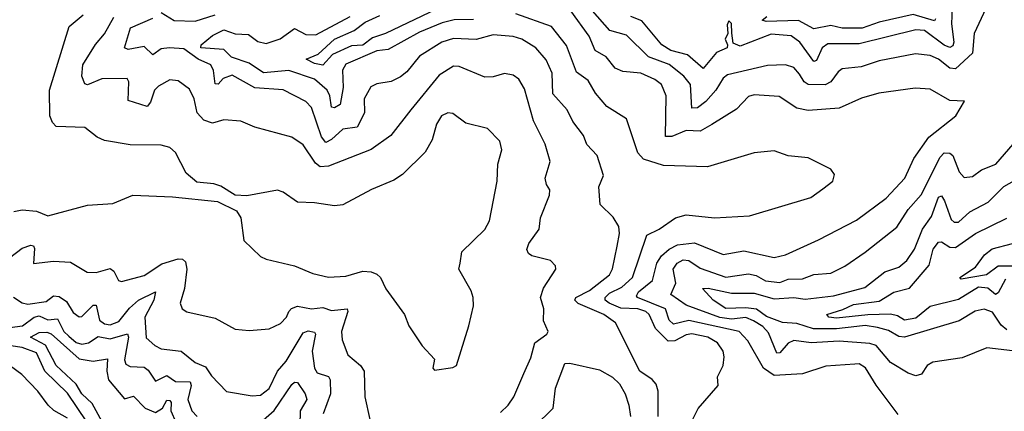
# Model space of a CAD drawing. Extents: x 1552294 to 1694791, y 811929 to 917222.
# Tile 518 of 643: x 1644536 to 1648007, y 898344 to 899724. Entities that reach past the tile are written whole.
import ezdxf

# ---------------------------------------------------------------- set-up
doc = ezdxf.new("R2010")
doc.units = 0

msp = doc.modelspace()

# ---------------------------------------------------------------- linework, layer by layer
at = {"layer": '0CON10XD'}
for points in [[(1647949.4, 899780.6), (1647900.6, 899675), (1647894.2, 899605.8), (1647835, 899550.8), (1647815, 899552.3), (1647775, 899584.4), (1647745, 899597.6), (1647693.5, 899603.5), (1647565, 899579.2), (1647502.3, 899557.7), (1647435, 899550), (1647420.4, 899539.6), (1647395.1, 899504.9), (1647375, 899494.4), (1647315, 899495.2), (1647301.3, 899505), (1647285, 899532), (1647265, 899555.3), (1647235, 899564.7), (1647172.3, 899562.3), (1647031, 899529), (1647015, 899517.7), (1646990.2, 899475), (1646954.3, 899435), (1646925, 899412.6), (1646905, 899412), (1646900, 899495), (1646877.5, 899525), (1646825, 899565.2), (1646752.8, 899592.8), (1646675, 899668.6), (1646616, 899686), (1646511.5, 899805)], [(1646005, 899760.6), (1645825, 899674.4), (1645779.9, 899660.1), (1645745, 899634), (1645705, 899631.2), (1645638.9, 899601.1), (1645605, 899563.8), (1645575, 899568.8), (1645546.2, 899585), (1645587.8, 899602.2), (1645645, 899655.1), (1645715, 899685.4), (1645753.9, 899715), (1645805, 899738.6)], [(1647632.6, 898332.6), (1647555, 898435.3), (1647516.7, 898496.7), (1647495, 898510.5), (1647479.7, 898509.7), (1647377.1, 898502.9), (1647295, 898476), (1647195, 898470), (1647157.8, 898495), (1647102, 898592), (1647072.5, 898625), (1646895, 898664.1), (1646840.5, 898650.5), (1646825.2, 898665), (1646812, 898705), (1646713.1, 898745), (1646710.6, 898750.6), (1646717.5, 898765), (1646766.5, 898805), (1646781.6, 898865), (1646798.5, 898891.5), (1646824.7, 898915.3), (1646855, 898930.3), (1646915, 898937), (1647015, 898896.3), (1647088.9, 898908.9), (1647195.4, 898885.4), (1647235.7, 898895), (1647351.9, 898948.1), (1647485, 899016.8), (1647590.6, 899095), (1647655.7, 899165), (1647688.2, 899235), (1647740.7, 899309.3), (1647835.5, 899384.5), (1647866, 899436), (1647815, 899439.4), (1647745, 899479.2), (1647692.8, 899482.8), (1647564.5, 899464.5), (1647503.3, 899446.7), (1647425, 899411.6), (1647315, 899403.4), (1647275, 899411.6), (1647212.4, 899452.4), (1647125, 899458.7), (1647105, 899453.5), (1647062.2, 899407.8), (1646975.6, 899354.4), (1646935, 899330.2), (1646885, 899333.4), (1646835, 899312.2), (1646812.2, 899312.2), (1646814.1, 899455), (1646798.4, 899495), (1646775, 899512.8), (1646725, 899535.6), (1646661.6, 899541.6), (1646635, 899552.3), (1646602.7, 899592.7), (1646564.7, 899615), (1646542.9, 899665), (1646478.4, 899755)], [(1647823.3, 899765), (1647820.7, 899709.3), (1647829.2, 899645), (1647825, 899631.2), (1647815, 899626.1), (1647795, 899634), (1647725.3, 899685), (1647695, 899687.5), (1647495, 899638.4), (1647385, 899638.6), (1647365.1, 899624.9), (1647345, 899579.6), (1647335, 899576), (1647286.1, 899645), (1647255, 899666.3), (1647185, 899672.5), (1647075, 899630), (1647051.4, 899641.4), (1647045.6, 899675.6), (1647045, 899710), (1647035, 899720), (1647030, 899705), (1647032.5, 899675), (1647022.1, 899655), (1647031.1, 899635), (1647029.4, 899625), (1646992.5, 899607.5), (1646945, 899551.3), (1646890.2, 899600.2), (1646831.5, 899615), (1646799.5, 899635), (1646729.2, 899719.2), (1646690, 899735)], [(1645160.5, 899150.5), (1645122.3, 899182.3), (1645085, 899256), (1645065, 899273.1), (1645035, 899281.9), (1644925, 899282.2), (1644835, 899298.1), (1644809.3, 899309.3), (1644765, 899343.3), (1644665, 899347.3), (1644651.2, 899361.2), (1644642, 899385), (1644640.8, 899475), (1644709.9, 899700.1), (1644759.1, 899740.9)], [(1644803.5, 899636.5), (1644835, 899673.8), (1644868, 899732)], [(1646305.6, 899655), (1646274.8, 899664.8), (1646205, 899670.7), (1646145, 899653.3), (1646065, 899657.3), (1646023.9, 899645), (1645945, 899594.7), (1645900.5, 899539.5), (1645877.9, 899522.1), (1645845, 899506), (1645795, 899497.9), (1645773.3, 899486.8), (1645749.6, 899445), (1645751.9, 899395), (1645725.2, 899344.8), (1645675, 899338.1), (1645635, 899300.9), (1645615, 899291.2), (1645600.3, 899310.3), (1645565, 899413.6), (1645545, 899435.7), (1645465, 899476.7), (1645365, 899484), (1645285, 899528.6), (1645253.6, 899516.4), (1645235, 899496.2), (1645225, 899497.1), (1645219.4, 899545), (1645209.4, 899565), (1645164.6, 899584.6), (1645115, 899621.4), (1645064, 899624), (1645035, 899620.4), (1645005, 899600), (1644975, 899628.9), (1644918.8, 899618.8), (1644905.6, 899625), (1644926.2, 899695), (1645005, 899729)], [(1645035, 899748.7), (1645080.5, 899720.5), (1645155, 899718), (1645225, 899741.1)], [(1646135, 899723.8), (1646066.9, 899723.1), (1646025, 899712.9), (1645945, 899679.2), (1645835, 899619), (1645795, 899614), (1645685, 899566.8), (1645674.1, 899545.9), (1645676.4, 899485), (1645665.2, 899425), (1645645, 899412.5), (1645634.7, 899415), (1645629.2, 899455), (1645619.5, 899475), (1645575, 899514.4), (1645485, 899544.9), (1645395, 899536.8), (1645345, 899570.7), (1645282, 899592), (1645255, 899618.3), (1645174.7, 899625), (1645175.7, 899635), (1645215, 899668.2), (1645255, 899688.3), (1645295, 899673.9), (1645341.9, 899671.9), (1645375, 899647.2), (1645405, 899640.3), (1645454.3, 899655.7), (1645505, 899692.8), (1645545, 899670.9), (1645580, 899670), (1645700.3, 899735)], [(1646877.9, 898255), (1646927.1, 898352.9), (1646997.8, 898435), (1646995.5, 898465), (1647015.5, 898505), (1647019.2, 898535), (1647015.3, 898555), (1646996.1, 898585), (1646961.5, 898605), (1646905, 898616.2), (1646885, 898612.9), (1646845, 898592.1), (1646821.2, 898591.2), (1646776.8, 898635), (1646754.3, 898684.3), (1646742.5, 898695), (1646715, 898704.4), (1646655, 898706.9), (1646613.3, 898725), (1646599.8, 898735), (1646599.3, 898745), (1646615, 898760.3), (1646658.5, 898781.5), (1646696.5, 898815), (1646746.3, 898963.7), (1646790, 898985), (1646848, 899025), (1646885, 899035.4), (1646985, 899025.3), (1647108, 899032), (1647325, 899097.5), (1647367, 899127), (1647402, 899155), (1647407.7, 899177.7), (1647395, 899196.7), (1647315, 899236.9), (1647245, 899244.4), (1647195, 899261.5), (1647125, 899254.5), (1646960, 899205), (1646805, 899210), (1646735, 899232), (1646714.4, 899254.4), (1646674.5, 899374.5), (1646605, 899418), (1646565, 899464.5), (1646539.3, 899509.3), (1646498.5, 899538.5), (1646463.2, 899633.2), (1646410.2, 899700.2), (1646285, 899744.5)], [(1647763.6, 899726.4), (1647760.9, 899719.1), (1647685, 899741.4), (1647565, 899715.1), (1647505, 899693.5), (1647435, 899694.3), (1647395, 899703.1), (1647335, 899691.1), (1647281.3, 899721.3), (1647167.4, 899717.4), (1647152.5, 899722.5), (1647169.5, 899735)], [(1646786.1, 898325), (1646786.5, 898415), (1646778.9, 898438.9), (1646765.4, 898455.4), (1646722, 898485), (1646635.5, 898655), (1646594.6, 898685), (1646505, 898724), (1646492.5, 898735), (1646496.6, 898745), (1646545, 898768.9), (1646615.3, 898825), (1646626, 898846), (1646642.2, 898925), (1646650.1, 898969.9), (1646648.2, 898995), (1646627.8, 899027.8), (1646582.3, 899072.3), (1646577.5, 899135), (1646593.6, 899175), (1646572, 899245), (1646535, 899283.8), (1646523.6, 899315), (1646486.1, 899365), (1646465.6, 899405.6), (1646415, 899461.8), (1646412.5, 899535), (1646391.7, 899581.7), (1646355.4, 899625), (1646305.6, 899655)], [(1646230.8, 898339.1), (1646257.9, 898365), (1646277.3, 898395), (1646312.8, 898477.2), (1646338.1, 898531.9), (1646351.8, 898585), (1646394.2, 898615), (1646398.9, 898625), (1646382.4, 898662.4), (1646383.3, 898705), (1646372.1, 898745), (1646382.3, 898777.7), (1646426, 898845), (1646425, 898856.7), (1646406.7, 898875), (1646341.2, 898891.2), (1646329.6, 898899.6), (1646323.8, 898913.8), (1646331.1, 898935), (1646366.7, 898985), (1646371.8, 899025), (1646404, 899105), (1646404.1, 899124.1), (1646392.6, 899142.6), (1646388.5, 899165), (1646405.8, 899224.2), (1646387.9, 899285), (1646347.3, 899367.3), (1646315, 899480), (1646295, 899514.4), (1646275, 899528.5), (1646245, 899534.5), (1646205, 899522.5), (1646175, 899521.5), (1646085, 899559.2), (1646065, 899560.4), (1646015, 899528.2), (1645915, 899405.5), (1645844.2, 899315.7), (1645775, 899265.9), (1645625, 899207.2), (1645595, 899205.6), (1645578.3, 899218.3), (1645535, 899283.1), (1645495, 899309.2), (1645365, 899344.4), (1645315, 899365.5), (1645255, 899370.5), (1645215, 899359.2), (1645185, 899370), (1645161.5, 899395), (1645150.6, 899445), (1645135, 899478.6), (1645095, 899507.8), (1645065, 899511.9), (1645025, 899489.6), (1645011.1, 899475), (1644997.5, 899432.5), (1644985, 899417.7), (1644918.4, 899438.4), (1644921.2, 899505), (1644915, 899516.5), (1644825, 899515.7), (1644775, 899494.5), (1644765, 899497.5), (1644755.4, 899525), (1644758.9, 899565), (1644803.5, 899636.5)], [(1644515, 899047.9), (1644545, 899053.5), (1644595, 899048.5), (1644635, 899032.5), (1644775, 899070), (1644864.6, 899075.4), (1644934.6, 899105.4), (1645075, 899099.5), (1645233, 899083), (1645300, 899050), (1645315.6, 899025), (1645325.7, 898945.7), (1645385, 898888.8), (1645405, 898879.2), (1645505, 898856.4), (1645568.9, 898828.9), (1645625, 898815.8), (1645685, 898819.5), (1645745, 898836.9), (1645775, 898835.4), (1645795, 898826.9), (1645808.1, 898815), (1645826.7, 898775), (1645892.5, 898685), (1645908, 898645), (1645955, 898573.8), (1645997.5, 898527.5), (1645992.5, 898495), (1645998.3, 898488.3), (1646062.7, 898497.3), (1646076, 898505), (1646119.4, 898645), (1646135.7, 898715), (1646134.4, 898745), (1646127.6, 898767.6), (1646084.3, 898845), (1646088.1, 898865), (1646094.2, 898905), (1646175.3, 898984.7), (1646191.8, 899015), (1646219.1, 899155), (1646221.2, 899215), (1646235.6, 899265), (1646228.1, 899295), (1646185, 899340.6), (1646108.9, 899358.9), (1646062.9, 899392.9), (1646045, 899395.7), (1646023.3, 899385), (1646005.3, 899355), (1645989.6, 899300.4), (1645965, 899256.9), (1645885, 899178.5), (1645855, 899157.5), (1645776, 899125), (1645675, 899071.3), (1645645, 899067.9), (1645575, 899078.5), (1645515, 899080), (1645465, 899115.7), (1645445, 899122.9), (1645336.8, 899103.2), (1645295.7, 899105.7), (1645245, 899136.7), (1645220, 899145), (1645160.5, 899150.5)], [(1648035, 898556.5), (1647945, 898567.7), (1647857.6, 898532.4), (1647755, 898517.1), (1647734.7, 898505.3), (1647715, 898474.6), (1647695, 898468.8), (1647667.5, 898477.5), (1647605.9, 898515.9), (1647555.3, 898575), (1647532.9, 898582.9), (1647425, 898590.5), (1647325.2, 898584.8), (1647265, 898593.2), (1647245, 898583.1), (1647215, 898550), (1647205, 898547.9), (1647175, 898620.3), (1647155, 898642), (1647122.8, 898662.8), (1647095, 898673.9), (1647045, 898668.1), (1647004.3, 898674.3), (1646885, 898717.8), (1646830.6, 898755), (1646848.9, 898795), (1646839.6, 898845), (1646853.9, 898866.1), (1646875, 898877.9), (1646895, 898875.4), (1646935, 898848.5), (1647025, 898816.2), (1647105, 898828.5), (1647132.2, 898822.2), (1647165, 898803.3), (1647215, 898797.7), (1647245, 898809.5), (1647295, 898810.4), (1647335, 898825.7), (1647395, 898830.3), (1647445, 898855.5), (1647515.8, 898904.2), (1647627.5, 898992.5), (1647668.1, 899055), (1647713.8, 899106.2), (1647781, 899239), (1647795, 899253.9), (1647815, 899253.8), (1647825, 899245.3), (1647847.6, 899187.6), (1647865, 899167.5), (1647895, 899171.2), (1647925.6, 899194.4), (1647976.2, 899215), (1648038.1, 899285)], [(1648015, 898631.1), (1647995, 898646.5), (1647965, 898693.4), (1647935, 898702.9), (1647904, 898696), (1647847.2, 898662.8), (1647655, 898604.4), (1647635, 898607.1), (1647597.9, 898627.9), (1647559.2, 898639.2), (1647516, 898646), (1647487.1, 898642.9), (1647415, 898634), (1647334.4, 898634.4), (1647275, 898653.4), (1647225, 898656.3), (1647168.1, 898678.1), (1647133, 898703), (1647095, 898708), (1647025, 898705.8), (1646980.5, 898735), (1646943.3, 898776.7), (1646962.2, 898777.8), (1647045, 898759.5), (1647125, 898760.1), (1647195, 898740), (1647265, 898744.2), (1647305, 898738.2), (1647405, 898750.7), (1647515, 898779.6), (1647585.3, 898835), (1647635, 898851.2), (1647662.5, 898875), (1647689.4, 898915), (1647717.9, 898985), (1647749.5, 899030.5), (1647775, 899098.5), (1647785, 899102.5), (1647795.5, 899085), (1647819.3, 899019.3), (1647830.1, 899010.1), (1647845, 899010.5), (1647885, 899046.2), (1647949.7, 899080.3), (1648005, 899135.7), (1648106.6, 899193.4)], [(1648010.8, 898809.2), (1647985, 898760.8), (1647975.3, 898754.7), (1647947.9, 898777.9), (1647915, 898780.8), (1647845, 898737.8), (1647745, 898713.4), (1647695, 898671.7), (1647655, 898664.5), (1647629.6, 898679.6), (1647605.9, 898685.9), (1647525, 898683.5), (1647415, 898671.2), (1647388, 898675), (1647381.1, 898685), (1647437.9, 898702.1), (1647475, 898720.3), (1647565, 898731.7), (1647617.2, 898762.8), (1647672.4, 898777.6), (1647741.4, 898858.6), (1647755.2, 898915), (1647775, 898939.3), (1647785, 898940.7), (1647815, 898921.9), (1647835, 898920.5), (1647905, 898970.4), (1648015, 899024.2)], [(1644475.9, 898865), (1644545, 898918.3), (1644575, 898928.9), (1644585, 898926.5), (1644587.6, 898917.6), (1644585, 898864), (1644655, 898872.9), (1644715, 898868.6), (1644774, 898834), (1644805, 898833.2), (1644855, 898846.4), (1644867.6, 898837.6), (1644884.2, 898805), (1644895, 898800.6), (1644975, 898821.8), (1645036.9, 898863.1), (1645095, 898881.1), (1645110, 898880), (1645120.5, 898870.5), (1645125.3, 898844.7), (1645116.6, 898776.6), (1645102.1, 898725), (1645108.1, 898705), (1645125, 898693.8), (1645225, 898671.5), (1645295, 898632.7), (1645345, 898628.2), (1645415, 898634.6), (1645455, 898653.1), (1645476.5, 898675), (1645485.2, 898694.8), (1645494.1, 898705.9), (1645515, 898713.6), (1645565, 898705.2), (1645605, 898709.4), (1645635, 898698.9), (1645690, 898705), (1645692.2, 898695), (1645670.7, 898625), (1645673.1, 898595), (1645693.1, 898543.1), (1645737.1, 898505), (1645750, 898485), (1645752.9, 898395), (1645770, 898315)], [(1648035, 898855.1), (1647984.5, 898855.5), (1647943.5, 898825), (1647855, 898808.8), (1647850, 898815), (1647905, 898851.9), (1647936.9, 898895), (1647963.9, 898916.1), (1648035, 898935.2)], [(1644513.8, 898746.2), (1644545, 898725.9), (1644565, 898721.2), (1644629.1, 898730.9), (1644655, 898750.8), (1644675, 898748.4), (1644700.7, 898730.7), (1644725, 898691.8), (1644745, 898676), (1644755, 898678.2), (1644795, 898717.6), (1644805, 898717.1), (1644817.1, 898665), (1644835, 898652), (1644855, 898648.6), (1644885, 898660), (1644922.7, 898707.3), (1644955, 898735.2), (1645014.2, 898764.2), (1645009, 898735), (1644977.6, 898675), (1644981.9, 898601.9), (1645012.5, 898575), (1645035, 898563.8), (1645105.1, 898555.1), (1645154.5, 898515), (1645190.3, 898500.3), (1645212, 898468), (1645265, 898413.8), (1645355, 898397.9), (1645385, 898400.3), (1645415, 898423.9), (1645444.7, 898485.3), (1645475, 898520.3), (1645535, 898620.5), (1645552.8, 898627.2), (1645575, 898622.9), (1645579.2, 898615), (1645566.9, 898555), (1645575.6, 898495), (1645585, 898478.9), (1645625, 898466.7), (1645630.5, 898455), (1645631.1, 898405), (1645606.1, 898335)], [(1644483.8, 898636.2), (1644545.4, 898645), (1644587.1, 898675), (1644605, 898680.3), (1644635, 898665.8), (1644669, 898669), (1644691.3, 898625), (1644708.8, 898608.8), (1644735, 898586.5), (1644755, 898580.5), (1644778.1, 898585), (1644812.8, 898607.2), (1644855, 898599.1), (1644916, 898616), (1644919.7, 898605), (1644905.3, 898525), (1644909.6, 898509.6), (1644925, 898501.8), (1644975, 898498.5), (1644988.7, 898488.7), (1645015, 898450), (1645055, 898470), (1645085, 898448.3), (1645137.1, 898447.1), (1645140.2, 898435), (1645128.8, 898385), (1645143.2, 898345), (1645161.5, 898325)], [(1644826.8, 898306.8), (1644791.2, 898371.2), (1644755.1, 898405), (1644735, 898438.6), (1644665, 898505.2), (1644626.6, 898576.6), (1644574.6, 898605), (1644605, 898621.1), (1644631.9, 898621.9), (1644646.5, 898616.5), (1644745, 898528.4), (1644795, 898519.7), (1644845, 898528.5), (1644842.8, 898485), (1644848.5, 898455), (1644905, 898387.4), (1644936.7, 898396.7), (1644978.1, 898355), (1645015, 898339.1), (1645039.4, 898355), (1645055, 898383.1), (1645065, 898382.1), (1645070.3, 898375), (1645069.1, 898345), (1645086.4, 898305)], [(1644806.4, 898256.4), (1644705, 898407.1), (1644624.3, 898485), (1644595, 898549.2), (1644545, 898567.9), (1644505, 898574.3)], [(1644705, 898318.9), (1644656.6, 898346.6), (1644636.4, 898365), (1644600, 898415), (1644543.5, 898473.5), (1644444.6, 898544.6)], [(1646284.6, 898225), (1646416, 898354), (1646424.8, 898425), (1646458, 898512), (1646475, 898513.6), (1646579.2, 898489.2), (1646625, 898464.4), (1646650, 898440), (1646670, 898405), (1646682.7, 898365), (1646688.9, 898325)], [(1645375, 898295.6), (1645433.5, 898346.5), (1645495, 898438.2), (1645505, 898446.4), (1645515, 898444.5), (1645541.9, 898405), (1645548.1, 898385), (1645524.3, 898345), (1645523.4, 898295)]]:
    msp.add_lwpolyline(points, dxfattribs=at)

doc.saveas('drawing.dxf')
